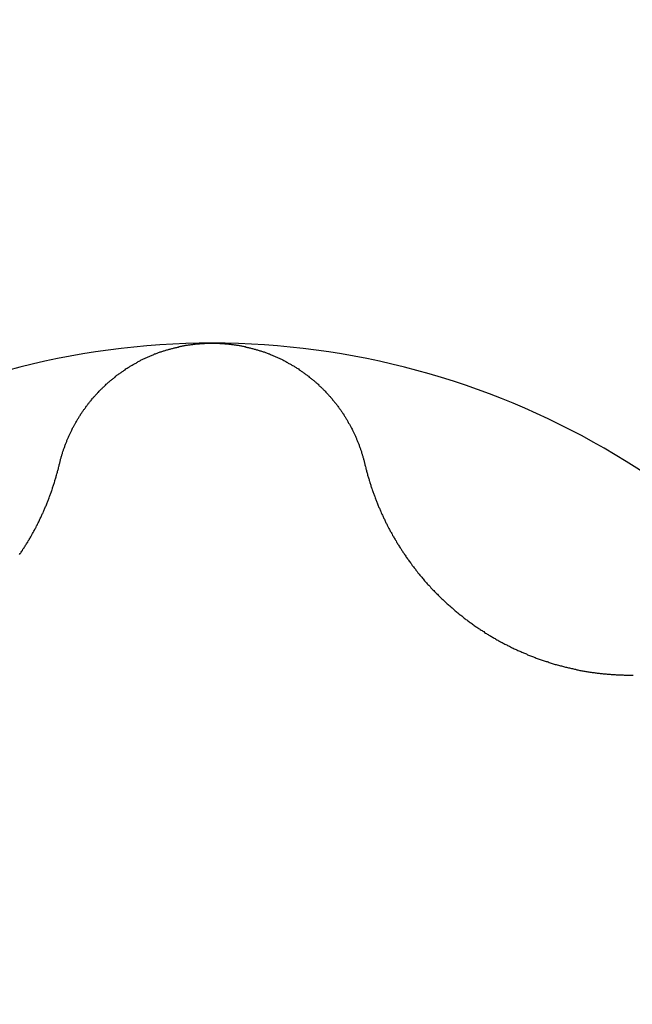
# Model space of a CAD drawing. Extents: x 1107 to 4046, y 937 to 3355.
# Tile 707 of 861: x 2093.43 to 2095.18, y 3217.67 to 3220.5. Entities that reach past the tile are written whole.
import ezdxf

# ---------------------------------------------------------------- set-up
doc = ezdxf.new("R2010")
doc.units = 0
doc.layers.add('KF_VIDA_L___C_BOTTOM', color=7, linetype='CONTINUOUS')

# ---------------------------------------------------------------- blocks, each defined once
blk = doc.blocks.new('KF_VIDA_L___C_BOTTOM')
at = {"layer": 'KF_VIDA_L___C_BOTTOM'}
for points in [[(-93.4379, 344.204, 0), (-93.4373, 344.206, 0), (-93.4368, 344.208, 0), (-93.4362, 344.21, 0), (-93.4357, 344.213, 0), (-93.4351, 344.215, 0), (-93.4345, 344.217, 0), (-93.4339, 344.219, 0), (-93.4333, 344.221, 0), (-93.4327, 344.223, 0), (-93.4321, 344.226, 0), (-93.4314, 344.228, 0), (-93.4308, 344.23, 0), (-93.4301, 344.232, 0), (-93.4295, 344.234, 0), (-93.4288, 344.236, 0), (-93.4281, 344.239, 0), (-93.4274, 344.241, 0), (-93.4267, 344.243, 0), (-93.4259, 344.245, 0), (-93.4252, 344.247, 0), (-93.4244, 344.249, 0), (-93.4237, 344.251, 0), (-93.4229, 344.254, 0), (-93.4221, 344.256, 0), (-93.4213, 344.258, 0), (-93.4205, 344.26, 0), (-93.4197, 344.262, 0), (-93.4189, 344.264, 0), (-93.4181, 344.266, 0), (-93.4172, 344.268, 0), (-93.4163, 344.271, 0), (-93.4155, 344.273, 0), (-93.4146, 344.275, 0), (-93.4137, 344.277, 0), (-93.4128, 344.279, 0), (-93.4119, 344.281, 0), (-93.411, 344.283, 0), (-93.4101, 344.285, 0), (-93.4091, 344.287, 0), (-93.4082, 344.289, 0), (-93.4072, 344.291, 0), (-93.4062, 344.293, 0), (-93.4053, 344.295, 0), (-93.4043, 344.297, 0), (-93.4033, 344.299, 0), (-93.4023, 344.301, 0), (-93.4013, 344.303, 0), (-93.4002, 344.306, 0), (-93.3992, 344.308, 0), (-93.3981, 344.31, 0), (-93.3971, 344.312, 0), (-93.396, 344.314, 0), (-93.3949, 344.316, 0), (-93.3938, 344.318, 0), (-93.3927, 344.319, 0), (-93.3916, 344.321, 0), (-93.3905, 344.323, 0), (-93.3894, 344.325, 0), (-93.3883, 344.327, 0), (-93.3871, 344.329, 0), (-93.386, 344.331, 0), (-93.3848, 344.333, 0), (-93.3836, 344.335, 0), (-93.3825, 344.337, 0), (-93.3813, 344.339, 0), (-93.3801, 344.341, 0), (-93.3789, 344.343, 0), (-93.3776, 344.345, 0), (-93.3764, 344.347, 0), (-93.3752, 344.348, 0), (-93.3739, 344.35, 0), (-93.3727, 344.352, 0), (-93.3714, 344.354, 0), (-93.3701, 344.356, 0), (-93.3689, 344.358, 0), (-93.3676, 344.36, 0), (-93.3663, 344.361, 0), (-93.365, 344.363, 0), (-93.3636, 344.365, 0), (-93.3623, 344.367, 0), (-93.361, 344.369, 0), (-93.3596, 344.37, 0), (-93.3583, 344.372, 0), (-93.3569, 344.374, 0), (-93.3556, 344.376, 0), (-93.3542, 344.378, 0), (-93.3528, 344.379, 0), (-93.3514, 344.381, 0), (-93.35, 344.383, 0), (-93.3486, 344.385, 0), (-93.3471, 344.386, 0), (-93.3457, 344.388, 0), (-93.3442, 344.39, 0), (-93.3427, 344.392, 0), (-93.3412, 344.393, 0), (-93.3397, 344.395, 0), (-93.3382, 344.397, 0), (-93.3367, 344.398, 0), (-93.3352, 344.4, 0), (-93.3336, 344.402, 0), (-93.3321, 344.404, 0), (-93.3305, 344.405, 0), (-93.329, 344.407, 0), (-93.3274, 344.409, 0), (-93.3258, 344.41, 0), (-93.3242, 344.412, 0), (-93.3225, 344.414, 0), (-93.3209, 344.415, 0), (-93.3193, 344.417, 0), (-93.3176, 344.419, 0), (-93.3159, 344.42, 0), (-93.3143, 344.422, 0), (-93.3126, 344.424, 0), (-93.3109, 344.425, 0), (-93.3092, 344.427, 0), (-93.3075, 344.428, 0), (-93.3057, 344.43, 0), (-93.304, 344.432, 0), (-93.3023, 344.433, 0), (-93.3005, 344.435, 0), (-93.2987, 344.436, 0), (-93.297, 344.438, 0), (-93.2952, 344.439, 0), (-93.2934, 344.441, 0), (-93.2916, 344.443, 0), (-93.2897, 344.444, 0), (-93.2879, 344.446, 0), (-93.2861, 344.447, 0), (-93.2842, 344.449, 0), (-93.2824, 344.45, 0), (-93.2805, 344.452, 0), (-93.2786, 344.453, 0), (-93.2767, 344.455, 0), (-93.2749, 344.456, 0), (-93.273, 344.458, 0), (-93.271, 344.459, 0), (-93.2691, 344.46, 0), (-93.2672, 344.462, 0), (-93.2652, 344.463, 0), (-93.2633, 344.465, 0), (-93.2613, 344.466, 0), (-93.2594, 344.468, 0), (-93.2574, 344.469, 0), (-93.2554, 344.47, 0), (-93.2534, 344.472, 0), (-93.2514, 344.473, 0), (-93.2494, 344.474, 0), (-93.2474, 344.476, 0), (-93.2454, 344.477, 0), (-93.2433, 344.478, 0), (-93.2413, 344.48, 0), (-93.2392, 344.481, 0), (-93.2372, 344.482, 0), (-93.2351, 344.484, 0), (-93.233, 344.485, 0), (-93.231, 344.486, 0), (-93.2289, 344.487, 0), (-93.2268, 344.489, 0), (-93.2247, 344.49, 0), (-93.2225, 344.491, 0), (-93.2204, 344.492, 0), (-93.2183, 344.493, 0), (-93.2161, 344.495, 0), (-93.214, 344.496, 0), (-93.2118, 344.497, 0), (-93.2097, 344.498, 0), (-93.2075, 344.499, 0), (-93.2053, 344.5, 0), (-93.2032, 344.502, 0), (-93.201, 344.503, 0), (-93.1988, 344.504, 0), (-93.1966, 344.505, 0), (-93.1944, 344.506, 0), (-93.1921, 344.507, 0), (-93.1899, 344.508, 0), (-93.1877, 344.509, 0), (-93.1854, 344.51, 0), (-93.1832, 344.511, 0), (-93.1809, 344.512, 0), (-93.1787, 344.513, 0), (-93.1764, 344.514, 0), (-93.1742, 344.515, 0), (-93.1719, 344.516, 0), (-93.1696, 344.517, 0), (-93.1673, 344.518, 0), (-93.165, 344.519, 0), (-93.1627, 344.519, 0), (-93.1604, 344.52, 0), (-93.1581, 344.521, 0), (-93.1558, 344.522, 0), (-93.1535, 344.523, 0), (-93.1512, 344.524, 0), (-93.1488, 344.525, 0), (-93.1465, 344.525, 0), (-93.1442, 344.526, 0), (-93.1418, 344.527, 0), (-93.1395, 344.528, 0), (-93.1371, 344.528, 0), (-93.1348, 344.529, 0), (-93.1324, 344.53, 0), (-93.1301, 344.531, 0), (-93.1277, 344.531, 0), (-93.1253, 344.532, 0), (-93.123, 344.533, 0), (-93.1206, 344.533, 0), (-93.1182, 344.534, 0), (-93.1158, 344.535, 0), (-93.1135, 344.535, 0), (-93.1111, 344.536, 0), (-93.1087, 344.537, 0), (-93.1063, 344.537, 0), (-93.1039, 344.538, 0), (-93.1015, 344.538, 0), (-93.0991, 344.539, 0), (-93.0967, 344.539, 0), (-93.0943, 344.54, 0), (-93.0919, 344.54, 0), (-93.0895, 344.541, 0), (-93.0871, 344.541, 0), (-93.0847, 344.542, 0), (-93.0822, 344.542, 0), (-93.0798, 344.543, 0), (-93.0774, 344.543, 0), (-93.075, 344.544, 0), (-93.0726, 344.544, 0), (-93.0702, 344.544, 0), (-93.0677, 344.545, 0), (-93.0653, 344.545, 0), (-93.0629, 344.545, 0), (-93.0605, 344.546, 0), (-93.058, 344.546, 0), (-93.0556, 344.546, 0), (-93.0532, 344.547, 0), (-93.0508, 344.547, 0), (-93.0483, 344.547, 0), (-93.0459, 344.548, 0), (-93.0435, 344.548, 0), (-93.0411, 344.548, 0), (-93.0386, 344.548, 0), (-93.0362, 344.548, 0), (-93.0338, 344.549, 0), (-93.0314, 344.549, 0), (-93.029, 344.549, 0), (-93.0265, 344.549, 0), (-93.0241, 344.549, 0), (-93.0217, 344.549, 0), (-93.0193, 344.55, 0), (-93.0169, 344.55, 0), (-93.0145, 344.55, 0), (-93.012, 344.55, 0), (-93.0096, 344.55, 0), (-93.0072, 344.55, 0), (-93.0048, 344.55, 0), (-93.0024, 344.55, 0), (-93, 344.55, 0)], [(-93, 344.55, 0), (-92.9976, 344.55, 0), (-92.9952, 344.55, 0), (-92.9928, 344.55, 0), (-92.9904, 344.55, 0), (-92.988, 344.55, 0), (-92.9855, 344.55, 0), (-92.9831, 344.55, 0), (-92.9807, 344.55, 0), (-92.9783, 344.549, 0), (-92.9759, 344.549, 0), (-92.9735, 344.549, 0), (-92.971, 344.549, 0), (-92.9686, 344.549, 0), (-92.9662, 344.549, 0), (-92.9638, 344.548, 0), (-92.9614, 344.548, 0), (-92.9589, 344.548, 0), (-92.9565, 344.548, 0), (-92.9541, 344.548, 0), (-92.9517, 344.547, 0), (-92.9492, 344.547, 0), (-92.9468, 344.547, 0), (-92.9444, 344.546, 0), (-92.942, 344.546, 0), (-92.9395, 344.546, 0), (-92.9371, 344.545, 0), (-92.9347, 344.545, 0), (-92.9323, 344.545, 0), (-92.9298, 344.544, 0), (-92.9274, 344.544, 0), (-92.925, 344.544, 0), (-92.9226, 344.543, 0), (-92.9202, 344.543, 0), (-92.9178, 344.542, 0), (-92.9153, 344.542, 0), (-92.9129, 344.541, 0), (-92.9105, 344.541, 0), (-92.9081, 344.54, 0), (-92.9057, 344.54, 0), (-92.9033, 344.539, 0), (-92.9009, 344.539, 0), (-92.8985, 344.538, 0), (-92.8961, 344.538, 0), (-92.8937, 344.537, 0), (-92.8913, 344.537, 0), (-92.8889, 344.536, 0), (-92.8865, 344.535, 0), (-92.8842, 344.535, 0), (-92.8818, 344.534, 0), (-92.8794, 344.533, 0), (-92.877, 344.533, 0), (-92.8747, 344.532, 0), (-92.8723, 344.531, 0), (-92.8699, 344.531, 0), (-92.8676, 344.53, 0), (-92.8652, 344.529, 0), (-92.8629, 344.528, 0), (-92.8605, 344.528, 0), (-92.8582, 344.527, 0), (-92.8558, 344.526, 0), (-92.8535, 344.525, 0), (-92.8512, 344.525, 0), (-92.8488, 344.524, 0), (-92.8465, 344.523, 0), (-92.8442, 344.522, 0), (-92.8419, 344.521, 0), (-92.8396, 344.52, 0), (-92.8373, 344.519, 0), (-92.835, 344.519, 0), (-92.8327, 344.518, 0), (-92.8304, 344.517, 0), (-92.8281, 344.516, 0), (-92.8258, 344.515, 0), (-92.8236, 344.514, 0), (-92.8213, 344.513, 0), (-92.8191, 344.512, 0), (-92.8168, 344.511, 0), (-92.8146, 344.51, 0), (-92.8123, 344.509, 0), (-92.8101, 344.508, 0), (-92.8079, 344.507, 0), (-92.8056, 344.506, 0), (-92.8034, 344.505, 0), (-92.8012, 344.504, 0), (-92.799, 344.503, 0), (-92.7968, 344.502, 0), (-92.7947, 344.5, 0), (-92.7925, 344.499, 0), (-92.7903, 344.498, 0), (-92.7882, 344.497, 0), (-92.786, 344.496, 0), (-92.7839, 344.495, 0), (-92.7817, 344.493, 0), (-92.7796, 344.492, 0), (-92.7775, 344.491, 0), (-92.7753, 344.49, 0), (-92.7732, 344.489, 0), (-92.7711, 344.487, 0), (-92.769, 344.486, 0), (-92.767, 344.485, 0), (-92.7649, 344.484, 0), (-92.7628, 344.482, 0), (-92.7608, 344.481, 0), (-92.7587, 344.48, 0), (-92.7567, 344.478, 0), (-92.7546, 344.477, 0), (-92.7526, 344.476, 0), (-92.7506, 344.474, 0), (-92.7486, 344.473, 0), (-92.7466, 344.472, 0), (-92.7446, 344.47, 0), (-92.7426, 344.469, 0), (-92.7406, 344.468, 0), (-92.7387, 344.466, 0), (-92.7367, 344.465, 0), (-92.7348, 344.463, 0), (-92.7328, 344.462, 0), (-92.7309, 344.46, 0), (-92.729, 344.459, 0), (-92.727, 344.458, 0), (-92.7251, 344.456, 0), (-92.7233, 344.455, 0), (-92.7214, 344.453, 0), (-92.7195, 344.452, 0), (-92.7176, 344.45, 0), (-92.7158, 344.449, 0), (-92.7139, 344.447, 0), (-92.7121, 344.446, 0), (-92.7103, 344.444, 0), (-92.7084, 344.443, 0), (-92.7066, 344.441, 0), (-92.7048, 344.439, 0), (-92.703, 344.438, 0), (-92.7013, 344.436, 0), (-92.6995, 344.435, 0), (-92.6977, 344.433, 0), (-92.696, 344.432, 0), (-92.6943, 344.43, 0), (-92.6925, 344.428, 0), (-92.6908, 344.427, 0), (-92.6891, 344.425, 0), (-92.6874, 344.424, 0), (-92.6857, 344.422, 0), (-92.6841, 344.42, 0), (-92.6824, 344.419, 0), (-92.6807, 344.417, 0), (-92.6791, 344.415, 0), (-92.6775, 344.414, 0), (-92.6758, 344.412, 0), (-92.6742, 344.41, 0), (-92.6726, 344.409, 0), (-92.671, 344.407, 0), (-92.6695, 344.405, 0), (-92.6679, 344.404, 0), (-92.6664, 344.402, 0), (-92.6648, 344.4, 0), (-92.6633, 344.398, 0), (-92.6618, 344.397, 0), (-92.6603, 344.395, 0), (-92.6588, 344.393, 0), (-92.6573, 344.392, 0), (-92.6558, 344.39, 0), (-92.6543, 344.388, 0), (-92.6529, 344.386, 0), (-92.6514, 344.385, 0), (-92.65, 344.383, 0), (-92.6486, 344.381, 0), (-92.6472, 344.379, 0), (-92.6458, 344.378, 0), (-92.6444, 344.376, 0), (-92.6431, 344.374, 0), (-92.6417, 344.372, 0), (-92.6404, 344.37, 0), (-92.639, 344.369, 0), (-92.6377, 344.367, 0), (-92.6364, 344.365, 0), (-92.635, 344.363, 0), (-92.6337, 344.361, 0), (-92.6324, 344.36, 0), (-92.6311, 344.358, 0), (-92.6299, 344.356, 0), (-92.6286, 344.354, 0), (-92.6273, 344.352, 0), (-92.6261, 344.35, 0), (-92.6248, 344.348, 0), (-92.6236, 344.347, 0), (-92.6224, 344.345, 0), (-92.6211, 344.343, 0), (-92.6199, 344.341, 0), (-92.6187, 344.339, 0), (-92.6175, 344.337, 0), (-92.6164, 344.335, 0), (-92.6152, 344.333, 0), (-92.614, 344.331, 0), (-92.6129, 344.329, 0), (-92.6117, 344.327, 0), (-92.6106, 344.325, 0), (-92.6095, 344.323, 0), (-92.6084, 344.321, 0), (-92.6073, 344.319, 0), (-92.6062, 344.318, 0), (-92.6051, 344.316, 0), (-92.604, 344.314, 0), (-92.6029, 344.312, 0), (-92.6019, 344.31, 0), (-92.6008, 344.308, 0), (-92.5998, 344.306, 0), (-92.5987, 344.303, 0), (-92.5977, 344.301, 0), (-92.5967, 344.299, 0), (-92.5957, 344.297, 0), (-92.5947, 344.295, 0), (-92.5938, 344.293, 0), (-92.5928, 344.291, 0), (-92.5918, 344.289, 0), (-92.5909, 344.287, 0), (-92.5899, 344.285, 0), (-92.589, 344.283, 0), (-92.5881, 344.281, 0), (-92.5872, 344.279, 0), (-92.5863, 344.277, 0), (-92.5854, 344.275, 0), (-92.5845, 344.273, 0), (-92.5837, 344.271, 0), (-92.5828, 344.268, 0), (-92.5819, 344.266, 0), (-92.5811, 344.264, 0), (-92.5803, 344.262, 0), (-92.5795, 344.26, 0), (-92.5787, 344.258, 0), (-92.5779, 344.256, 0), (-92.5771, 344.254, 0), (-92.5763, 344.251, 0), (-92.5756, 344.249, 0), (-92.5748, 344.247, 0), (-92.5741, 344.245, 0), (-92.5733, 344.243, 0), (-92.5726, 344.241, 0), (-92.5719, 344.239, 0), (-92.5712, 344.236, 0), (-92.5705, 344.234, 0), (-92.5699, 344.232, 0), (-92.5692, 344.23, 0), (-92.5686, 344.228, 0), (-92.5679, 344.226, 0), (-92.5673, 344.223, 0), (-92.5667, 344.221, 0), (-92.5661, 344.219, 0), (-92.5655, 344.217, 0), (-92.5649, 344.215, 0), (-92.5643, 344.213, 0), (-92.5638, 344.21, 0), (-92.5632, 344.208, 0), (-92.5627, 344.206, 0), (-92.5621, 344.204, 0)], [(-93.5521, 343.944, 0), (-93.5504, 343.947, 0), (-93.5488, 343.949, 0), (-93.5473, 343.951, 0), (-93.5457, 343.954, 0), (-93.5441, 343.956, 0), (-93.5426, 343.959, 0), (-93.541, 343.961, 0), (-93.5395, 343.963, 0), (-93.5379, 343.966, 0), (-93.5364, 343.968, 0), (-93.5349, 343.971, 0), (-93.5334, 343.973, 0), (-93.532, 343.975, 0), (-93.5305, 343.978, 0), (-93.529, 343.98, 0), (-93.5276, 343.983, 0), (-93.5262, 343.985, 0), (-93.5247, 343.987, 0), (-93.5233, 343.99, 0), (-93.5219, 343.992, 0), (-93.5205, 343.995, 0), (-93.5192, 343.997, 0), (-93.5178, 343.999, 0), (-93.5164, 344.002, 0), (-93.5151, 344.004, 0), (-93.5138, 344.007, 0), (-93.5124, 344.009, 0), (-93.5111, 344.011, 0), (-93.5098, 344.014, 0), (-93.5086, 344.016, 0), (-93.5073, 344.019, 0), (-93.506, 344.021, 0), (-93.5048, 344.023, 0), (-93.5035, 344.026, 0), (-93.5023, 344.028, 0), (-93.5011, 344.031, 0), (-93.4999, 344.033, 0), (-93.4987, 344.035, 0), (-93.4975, 344.038, 0), (-93.4964, 344.04, 0), (-93.4952, 344.043, 0), (-93.494, 344.045, 0), (-93.4929, 344.047, 0), (-93.4917, 344.05, 0), (-93.4906, 344.052, 0), (-93.4895, 344.055, 0), (-93.4884, 344.057, 0), (-93.4872, 344.06, 0), (-93.4861, 344.062, 0), (-93.485, 344.064, 0), (-93.4839, 344.067, 0), (-93.4829, 344.069, 0), (-93.4818, 344.072, 0), (-93.4807, 344.074, 0), (-93.4797, 344.077, 0), (-93.4786, 344.079, 0), (-93.4776, 344.082, 0), (-93.4765, 344.084, 0), (-93.4755, 344.087, 0), (-93.4745, 344.089, 0), (-93.4735, 344.092, 0), (-93.4724, 344.094, 0), (-93.4714, 344.097, 0), (-93.4705, 344.099, 0), (-93.4695, 344.102, 0), (-93.4685, 344.104, 0), (-93.4675, 344.107, 0), (-93.4666, 344.11, 0), (-93.4656, 344.112, 0), (-93.4647, 344.115, 0), (-93.4638, 344.117, 0), (-93.4628, 344.12, 0), (-93.4619, 344.122, 0), (-93.461, 344.125, 0), (-93.4601, 344.128, 0), (-93.4592, 344.13, 0), (-93.4583, 344.133, 0), (-93.4575, 344.135, 0), (-93.4566, 344.138, 0), (-93.4557, 344.14, 0), (-93.4549, 344.143, 0), (-93.4541, 344.146, 0), (-93.4532, 344.148, 0), (-93.4524, 344.151, 0), (-93.4516, 344.154, 0), (-93.4508, 344.156, 0), (-93.45, 344.159, 0), (-93.4492, 344.161, 0), (-93.4484, 344.164, 0), (-93.4477, 344.167, 0), (-93.4469, 344.169, 0), (-93.4461, 344.172, 0), (-93.4454, 344.175, 0), (-93.4447, 344.177, 0), (-93.4439, 344.18, 0), (-93.4432, 344.183, 0), (-93.4425, 344.185, 0), (-93.4418, 344.188, 0), (-93.4411, 344.19, 0), (-93.4405, 344.193, 0), (-93.4398, 344.196, 0), (-93.4391, 344.198, 0), (-93.4385, 344.201, 0), (-93.4379, 344.204, 0)], [(-92.5621, 344.204, 0), (-92.5615, 344.201, 0), (-92.5609, 344.198, 0), (-92.5602, 344.196, 0), (-92.5595, 344.193, 0), (-92.5589, 344.19, 0), (-92.5582, 344.188, 0), (-92.5575, 344.185, 0), (-92.5568, 344.183, 0), (-92.5561, 344.18, 0), (-92.5553, 344.177, 0), (-92.5546, 344.175, 0), (-92.5539, 344.172, 0), (-92.5531, 344.169, 0), (-92.5523, 344.167, 0), (-92.5516, 344.164, 0), (-92.5508, 344.161, 0), (-92.55, 344.159, 0), (-92.5492, 344.156, 0), (-92.5484, 344.154, 0), (-92.5476, 344.151, 0), (-92.5468, 344.148, 0), (-92.5459, 344.146, 0), (-92.5451, 344.143, 0), (-92.5443, 344.14, 0), (-92.5434, 344.138, 0), (-92.5425, 344.135, 0), (-92.5417, 344.133, 0), (-92.5408, 344.13, 0), (-92.5399, 344.128, 0), (-92.539, 344.125, 0), (-92.5381, 344.122, 0), (-92.5372, 344.12, 0), (-92.5362, 344.117, 0), (-92.5353, 344.115, 0), (-92.5344, 344.112, 0), (-92.5334, 344.11, 0), (-92.5325, 344.107, 0), (-92.5315, 344.104, 0), (-92.5305, 344.102, 0), (-92.5295, 344.099, 0), (-92.5286, 344.097, 0), (-92.5276, 344.094, 0), (-92.5265, 344.092, 0), (-92.5255, 344.089, 0), (-92.5245, 344.087, 0), (-92.5235, 344.084, 0), (-92.5224, 344.082, 0), (-92.5214, 344.079, 0), (-92.5203, 344.077, 0), (-92.5193, 344.074, 0), (-92.5182, 344.072, 0), (-92.5171, 344.069, 0), (-92.5161, 344.067, 0), (-92.515, 344.064, 0), (-92.5139, 344.062, 0), (-92.5128, 344.06, 0), (-92.5116, 344.057, 0), (-92.5105, 344.055, 0), (-92.5094, 344.052, 0), (-92.5083, 344.05, 0), (-92.5071, 344.047, 0), (-92.506, 344.045, 0), (-92.5048, 344.043, 0), (-92.5036, 344.04, 0), (-92.5025, 344.038, 0), (-92.5013, 344.035, 0), (-92.5001, 344.033, 0), (-92.4989, 344.031, 0), (-92.4977, 344.028, 0), (-92.4965, 344.026, 0), (-92.4952, 344.023, 0), (-92.494, 344.021, 0), (-92.4927, 344.019, 0), (-92.4914, 344.016, 0), (-92.4902, 344.014, 0), (-92.4889, 344.011, 0), (-92.4876, 344.009, 0), (-92.4862, 344.007, 0), (-92.4849, 344.004, 0), (-92.4836, 344.002, 0), (-92.4822, 343.999, 0), (-92.4808, 343.997, 0), (-92.4795, 343.995, 0), (-92.4781, 343.992, 0), (-92.4767, 343.99, 0), (-92.4753, 343.987, 0), (-92.4738, 343.985, 0), (-92.4724, 343.983, 0), (-92.471, 343.98, 0), (-92.4695, 343.978, 0), (-92.468, 343.975, 0), (-92.4666, 343.973, 0), (-92.4651, 343.971, 0), (-92.4636, 343.968, 0), (-92.4621, 343.966, 0), (-92.4605, 343.963, 0), (-92.459, 343.961, 0), (-92.4574, 343.959, 0), (-92.4559, 343.956, 0), (-92.4543, 343.954, 0), (-92.4527, 343.951, 0), (-92.4512, 343.949, 0), (-92.4496, 343.947, 0), (-92.4479, 343.944, 0), (-92.4463, 343.942, 0), (-92.4447, 343.939, 0), (-92.443, 343.937, 0), (-92.4414, 343.935, 0), (-92.4397, 343.932, 0), (-92.438, 343.93, 0), (-92.4363, 343.928, 0), (-92.4346, 343.925, 0), (-92.4329, 343.923, 0), (-92.4312, 343.92, 0), (-92.4295, 343.918, 0), (-92.4277, 343.916, 0), (-92.426, 343.913, 0), (-92.4242, 343.911, 0), (-92.4225, 343.909, 0), (-92.4207, 343.906, 0), (-92.4189, 343.904, 0), (-92.4171, 343.902, 0), (-92.4153, 343.899, 0), (-92.4134, 343.897, 0), (-92.4116, 343.895, 0), (-92.4097, 343.892, 0), (-92.4079, 343.89, 0), (-92.406, 343.888, 0), (-92.4041, 343.885, 0), (-92.4022, 343.883, 0), (-92.4003, 343.881, 0), (-92.3984, 343.879, 0), (-92.3965, 343.876, 0), (-92.3946, 343.874, 0), (-92.3926, 343.872, 0), (-92.3907, 343.869, 0), (-92.3887, 343.867, 0), (-92.3868, 343.865, 0), (-92.3848, 343.863, 0), (-92.3828, 343.86, 0), (-92.3808, 343.858, 0), (-92.3788, 343.856, 0), (-92.3768, 343.854, 0), (-92.3747, 343.852, 0), (-92.3727, 343.849, 0), (-92.3706, 343.847, 0), (-92.3686, 343.845, 0), (-92.3665, 343.843, 0), (-92.3644, 343.841, 0), (-92.3623, 343.838, 0), (-92.3602, 343.836, 0), (-92.3581, 343.834, 0), (-92.356, 343.832, 0), (-92.3539, 343.83, 0), (-92.3517, 343.828, 0), (-92.3496, 343.826, 0), (-92.3474, 343.824, 0), (-92.3453, 343.821, 0), (-92.3431, 343.819, 0), (-92.3409, 343.817, 0), (-92.3387, 343.815, 0), (-92.3365, 343.813, 0), (-92.3343, 343.811, 0), (-92.3321, 343.809, 0), (-92.3299, 343.807, 0), (-92.3276, 343.805, 0), (-92.3254, 343.803, 0), (-92.3232, 343.801, 0), (-92.3209, 343.799, 0), (-92.3186, 343.797, 0), (-92.3164, 343.795, 0), (-92.3141, 343.793, 0), (-92.3118, 343.791, 0), (-92.3095, 343.789, 0), (-92.3072, 343.787, 0), (-92.3049, 343.785, 0), (-92.3026, 343.783, 0), (-92.3003, 343.781, 0), (-92.298, 343.779, 0), (-92.2956, 343.777, 0), (-92.2933, 343.775, 0), (-92.291, 343.773, 0), (-92.2886, 343.771, 0), (-92.2863, 343.77, 0), (-92.2839, 343.768, 0), (-92.2815, 343.766, 0), (-92.2792, 343.764, 0), (-92.2768, 343.762, 0), (-92.2744, 343.76, 0), (-92.272, 343.758, 0), (-92.2696, 343.757, 0), (-92.2672, 343.755, 0), (-92.2648, 343.753, 0), (-92.2624, 343.751, 0), (-92.26, 343.749, 0), (-92.2576, 343.748, 0), (-92.2552, 343.746, 0), (-92.2527, 343.744, 0), (-92.2503, 343.743, 0), (-92.2479, 343.741, 0), (-92.2454, 343.739, 0), (-92.243, 343.737, 0), (-92.2405, 343.736, 0), (-92.2381, 343.734, 0), (-92.2356, 343.732, 0), (-92.2332, 343.731, 0), (-92.2307, 343.729, 0), (-92.2282, 343.727, 0), (-92.2258, 343.726, 0), (-92.2233, 343.724, 0), (-92.2208, 343.723, 0), (-92.2183, 343.721, 0), (-92.2159, 343.719, 0), (-92.2134, 343.718, 0), (-92.2109, 343.716, 0), (-92.2084, 343.715, 0), (-92.2059, 343.713, 0), (-92.2034, 343.712, 0), (-92.2009, 343.71, 0), (-92.1984, 343.709, 0), (-92.1959, 343.707, 0), (-92.1934, 343.706, 0), (-92.1909, 343.704, 0), (-92.1884, 343.703, 0), (-92.1859, 343.701, 0), (-92.1834, 343.7, 0), (-92.1808, 343.699, 0), (-92.1783, 343.697, 0), (-92.1757, 343.696, 0), (-92.1732, 343.694, 0), (-92.1706, 343.693, 0), (-92.168, 343.692, 0), (-92.1654, 343.69, 0), (-92.1628, 343.689, 0), (-92.1602, 343.687, 0), (-92.1576, 343.686, 0), (-92.155, 343.685, 0), (-92.1523, 343.683, 0), (-92.1497, 343.682, 0), (-92.1471, 343.681, 0), (-92.1444, 343.679, 0), (-92.1417, 343.678, 0), (-92.1391, 343.677, 0), (-92.1364, 343.676, 0), (-92.1337, 343.674, 0), (-92.131, 343.673, 0), (-92.1283, 343.672, 0), (-92.1256, 343.671, 0), (-92.1229, 343.669, 0), (-92.1202, 343.668, 0), (-92.1174, 343.667, 0), (-92.1147, 343.666, 0), (-92.112, 343.664, 0), (-92.1092, 343.663, 0), (-92.1065, 343.662, 0), (-92.1037, 343.661, 0), (-92.1009, 343.66, 0), (-92.0982, 343.659, 0), (-92.0954, 343.657, 0), (-92.0926, 343.656, 0), (-92.0898, 343.655, 0), (-92.087, 343.654, 0), (-92.0842, 343.653, 0), (-92.0814, 343.652, 0), (-92.0786, 343.651, 0), (-92.0758, 343.65, 0), (-92.0729, 343.649, 0), (-92.0701, 343.647, 0), (-92.0673, 343.646, 0), (-92.0644, 343.645, 0), (-92.0616, 343.644, 0), (-92.0588, 343.643, 0), (-92.0559, 343.642, 0), (-92.0531, 343.641, 0), (-92.0502, 343.64, 0), (-92.0473, 343.639, 0), (-92.0445, 343.638, 0), (-92.0416, 343.637, 0), (-92.0387, 343.637, 0), (-92.0358, 343.636, 0), (-92.033, 343.635, 0), (-92.0301, 343.634, 0), (-92.0272, 343.633, 0), (-92.0243, 343.632, 0), (-92.0214, 343.631, 0), (-92.0185, 343.63, 0), (-92.0156, 343.629, 0), (-92.0127, 343.629, 0), (-92.0098, 343.628, 0), (-92.0069, 343.627, 0), (-92.004, 343.626, 0), (-92.0011, 343.625, 0), (-91.9982, 343.625, 0), (-91.9952, 343.624, 0), (-91.9923, 343.623, 0), (-91.9894, 343.622, 0), (-91.9865, 343.621, 0), (-91.9836, 343.621, 0), (-91.9806, 343.62, 0), (-91.9777, 343.619, 0), (-91.9748, 343.619, 0), (-91.9718, 343.618, 0), (-91.9689, 343.617, 0), (-91.966, 343.617, 0), (-91.9631, 343.616, 0), (-91.9601, 343.615, 0), (-91.9572, 343.615, 0), (-91.9543, 343.614, 0), (-91.9513, 343.614, 0), (-91.9484, 343.613, 0), (-91.9454, 343.612, 0), (-91.9425, 343.612, 0), (-91.9396, 343.611, 0), (-91.9366, 343.611, 0), (-91.9337, 343.61, 0), (-91.9308, 343.61, 0), (-91.9278, 343.609, 0), (-91.9249, 343.609, 0), (-91.922, 343.608, 0), (-91.919, 343.608, 0), (-91.9161, 343.607, 0), (-91.9132, 343.607, 0), (-91.9103, 343.606, 0), (-91.9073, 343.606, 0), (-91.9044, 343.606, 0), (-91.9015, 343.605, 0), (-91.8986, 343.605, 0), (-91.8956, 343.604, 0), (-91.8927, 343.604, 0), (-91.8898, 343.604, 0), (-91.8869, 343.603, 0), (-91.884, 343.603, 0), (-91.8811, 343.603, 0), (-91.8782, 343.602, 0), (-91.8753, 343.602, 0), (-91.8724, 343.602, 0), (-91.8695, 343.602, 0), (-91.8666, 343.601, 0), (-91.8637, 343.601, 0), (-91.8608, 343.601, 0), (-91.8579, 343.601, 0), (-91.855, 343.6, 0), (-91.8521, 343.6, 0), (-91.8493, 343.6, 0), (-91.8464, 343.6, 0), (-91.8435, 343.6, 0), (-91.8406, 343.599, 0), (-91.8378, 343.599, 0), (-91.8349, 343.599, 0), (-91.8321, 343.599, 0), (-91.8292, 343.599, 0), (-91.8264, 343.599, 0), (-91.8235, 343.599, 0), (-91.8207, 343.599, 0), (-91.8179, 343.598, 0), (-91.8151, 343.598, 0), (-91.8122, 343.598, 0), (-91.8094, 343.598, 0), (-91.8066, 343.598, 0), (-91.8038, 343.598, 0), (-91.801, 343.598, 0), (-91.7982, 343.598, 0), (-91.7954, 343.598, 0), (-91.7927, 343.598, 0)]]:
    blk.add_polyline3d(points, dxfattribs=at)
for radius in [5.1, 4.65]:
    blk.add_circle((-93, 342.3), radius, dxfattribs=at)
for centre, radius, start, end in [((-86.5, 348.3), 18.5, 180, 253.05149), ((-93, 342.3), 2.25, 90, 150), ((-93, 342.3), 2.25, 30, 90)]:
    blk.add_arc(centre, radius, start, end, dxfattribs=at)

msp = doc.modelspace()

# ---------------------------------------------------------------- block references
at = {"layer": 'KF_VIDA_L___C_BOTTOM'}
msp.add_blockref('KF_VIDA_L___C_BOTTOM', (2186.9791, 2875.0183), dxfattribs=at)

doc.saveas('drawing.dxf')
